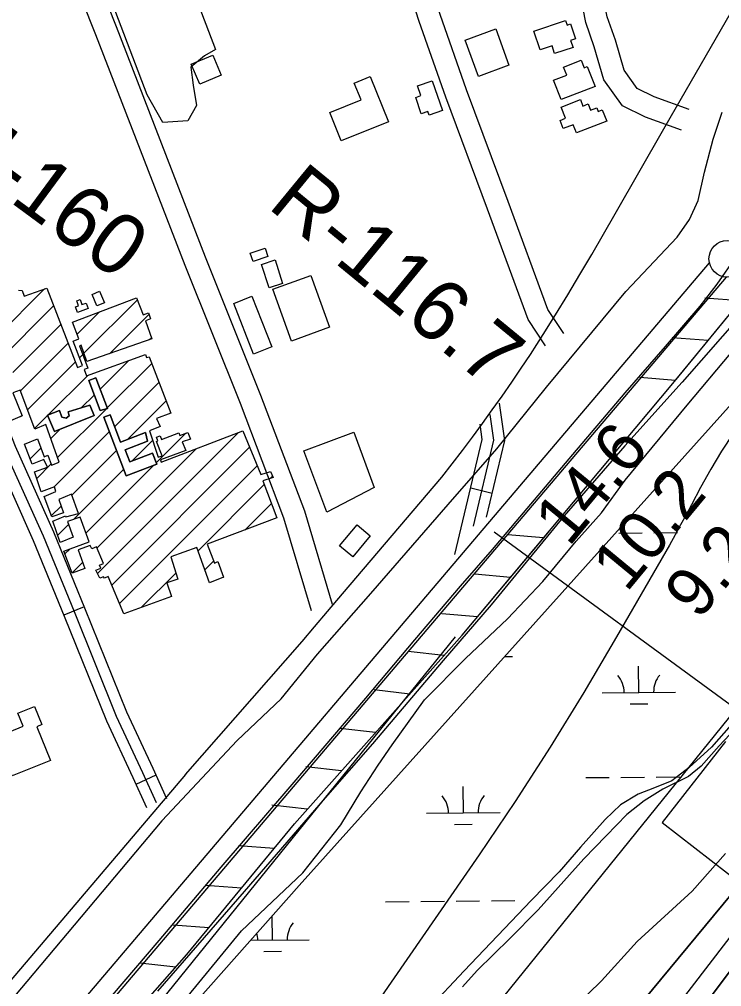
# Model space of a CAD drawing. Extents: x 3598634 to 3636690, y 517270 to 542944.
# Drawn here: x 3604862 to 3605818, y 529886 to 531204 of the extents above; entities that cross this region are included whole.
import ezdxf

# ---------------------------------------------------------------- set-up
doc = ezdxf.new("R2010")
doc.units = 0
for name, color, linetype in [('V-BLDG-OTLN', 7, 'Continuous'), ('V-FLOD-BASE', 7, 'Continuous'), ('V-LEVE-TOET', 7, 'Continuous'), ('V-RIVR-EDGE', 7, 'Continuous'), ('V-RIVR-RANG', 7, 'Continuous'), ('V-RIVR-RANG-IDEN', 7, 'Continuous'), ('V-ROAD-CNTR', 7, 'Continuous'), ('V-RRAP-FSHR', 7, 'Continuous'), ('V-RRAP-RVMT', 7, 'Continuous'), ('V-SITE-VEGE', 7, 'Continuous'), ('V-SURV-LINE', 7, 'Continuous'), ('V-TOPO-DPTH', 7, 'Continuous'), ('V-TOPO-MINR', 7, 'Continuous'), ('V-TOPO-WATR', 7, 'Continuous'), ('V-WETL-SWMP', 7, 'Continuous')]:
    doc.layers.add(name, color=color, linetype=linetype)

msp = doc.modelspace()

# ---------------------------------------------------------------- linework, layer by layer
at = {"layer": 'V-BLDG-OTLN'}
for p, q in [((3604811.6, 530751.7), (3604896.5, 530836.6)), ((3604950.1, 530748.8), (3605022.9, 530821.6)), ((3604821.3, 530726), (3604908.8, 530813.6)), ((3604940.8, 530774.9), (3604971.1, 530805.2)), ((3604985, 530748.3), (3605038.6, 530801.9)), ((3604853.5, 530722.9), (3604918.6, 530788)), ((3605039.5, 530767.5), (3605042.1, 530770.1)), ((3604863.6, 530697.6), (3604928.4, 530762.5)), ((3604944.1, 530742.8), (3604948.4, 530747.1)), ((3604972.2, 530700.2), (3605010.8, 530738.8)), ((3604873.2, 530671.9), (3604938.2, 530736.9)), ((3604981.9, 530674.6), (3605042.5, 530735.1)), ((3604901.4, 530664.8), (3604955.5, 530718.8)), ((3604992, 530649.3), (3605052.3, 530709.5)), ((3604946.5, 530674.5), (3604964, 530692)), ((3604914.1, 530606.7), (3604980.7, 530673.4)), ((3605009.8, 530631.7), (3605062, 530683.9)), ((3604863.9, 530662.6), (3604865.6, 530664.3)), ((3604882.9, 530646.2), (3604900.6, 530664)), ((3604904.9, 530632.9), (3604917.1, 530645.1)), ((3604909.3, 530566.6), (3604984.9, 530642.2)), ((3604968.5, 530449), (3605160.3, 530640.8)), ((3605048.3, 530599.5), (3605088.9, 530640.1)), ((3604876.9, 530604.9), (3604891.5, 530619.5)), ((3604987.9, 530433.1), (3605175.7, 530620.8)), ((3605016, 530602.6), (3605043.6, 530630.2)), ((3604933.6, 530555.6), (3604994.6, 530616.5)), ((3604968, 530483.8), (3605102.9, 530618.7)), ((3604885.9, 530578.5), (3604905.5, 530598.1)), ((3604952.9, 530504.2), (3605044.8, 530596)), ((3604998.5, 530408.2), (3605185.8, 530595.6)), ((3604935.9, 530522.5), (3605004.3, 530590.9)), ((3605204.2, 530578.6), (3605206.8, 530581.3)), ((3605105.4, 530479.8), (3605195.6, 530570)), ((3604896.2, 530553.4), (3604896.9, 530554.1)), ((3604905.6, 530527.6), (3604918.9, 530540.8)), ((3605169.1, 530508.1), (3605205.3, 530544.4)), ((3604914.4, 530501), (3604929.1, 530515.7)), ((3604924.3, 530475.5), (3604931.2, 530482.4)), ((3604933.9, 530449.7), (3604948.4, 530464.3)), ((3605114.7, 530453.7), (3605126.9, 530466)), ((3605027.9, 530402.3), (3605075, 530449.5)), ((3605139.8, 530443.5), (3605140.2, 530443.9))]:
    msp.add_line(p, q, dxfattribs=at)
for points in [[(3605562.5, 531187.9), (3605605.7, 531202.4), (3605607.8, 531196.1), (3605612.4, 531197.7), (3605619.2, 531177.4), (3605612.6, 531175.2), (3605615.9, 531165.6), (3605590.9, 531157.2), (3605587.4, 531167.6), (3605571.1, 531162.1)], [(3605487, 531126.1), (3605469, 531175.6), (3605510.6, 531190.7), (3605528.6, 531141.2)], [(3605137.1, 531127.8), (3605107.8, 531115.3), (3605096.2, 531142.6), (3605125.5, 531155.1)], [(3605645.9, 531112.4), (3605599.8, 531094.4), (3605589.5, 531120.9), (3605607.3, 531127.9), (3605603, 531138.8), (3605627.1, 531148.2), (3605631.1, 531137.9), (3605635.3, 531139.5)], [(3605339.9, 531125.8), (3605364.9, 531064.4), (3605300.4, 531038.2), (3605284.7, 531076.8), (3605327.3, 531094.1), (3605318, 531116.9)], [(3605424.3, 531120), (3605438.1, 531079.5), (3605419.9, 531073.3), (3605418.2, 531078.3), (3605409.3, 531075.3), (3605401.7, 531097.5), (3605408.8, 531099.9), (3605404.3, 531113.2)], [(3605661.8, 531064.9), (3605620.6, 531049), (3605616.3, 531060.1), (3605602.7, 531054.9), (3605598.3, 531066.2), (3605605.5, 531069), (3605599.6, 531084.2), (3605625.9, 531094.4), (3605629.2, 531085.7), (3605636.3, 531088.5), (3605639.5, 531080.1), (3605648.2, 531083.4), (3605650.1, 531078.4), (3605655.7, 531080.6)], [(3605200.5, 530880.9), (3605180.3, 530873.9), (3605176.5, 530885.2), (3605196.7, 530892.1)], [(3605210.3, 530876), (3605220.6, 530843.9), (3605202.2, 530837.9), (3605191.8, 530870)], [(3605259, 530854.9), (3605284.6, 530784.4), (3605232.6, 530765.6), (3605207.1, 530836)], [(3604967.5, 530813.5), (3604961.2, 530829), (3604971.5, 530833.3), (3604977.9, 530817.8)], [(3604955.9, 530809.7), (3604941.1, 530804.5), (3604938.5, 530812), (3604942.8, 530813.5), (3604940.4, 530820.4), (3604945.1, 530822), (3604947.4, 530815.2), (3604953.2, 530817.2)], [(3605178.8, 530826.6), (3605205.8, 530757.5), (3605181.1, 530747.8), (3605154.1, 530816.9)], [(3604982.2, 530673.8), (3604966.5, 530715.4), (3604956.6, 530711.6), (3604972.1, 530670.7)], [(3604982.2, 530673.8), (3604972.1, 530670.7), (3604956.6, 530711.6), (3604966.5, 530715.4)], [(3604910.1, 530642.3), (3604964, 530663.9), (3604958.3, 530678.1), (3604928.6, 530669.1), (3604929.9, 530663.7), (3604926.1, 530660.4), (3604920.1, 530661.8), (3604916.7, 530670.7), (3604900.4, 530664.4)], [(3604910.1, 530642.3), (3604900.4, 530664.4), (3604916.7, 530670.7), (3604920.1, 530661.8), (3604926.1, 530660.4), (3604929.9, 530663.7), (3604928.6, 530669.1), (3604958.3, 530678.1), (3604964, 530663.9)], [(3605033.8, 530640.8), (3605000, 530628), (3604986, 530665.2), (3604977.4, 530661.9), (3605007.6, 530582), (3605049.1, 530597.6), (3605043.2, 530613), (3605012.4, 530601.2), (3605006.3, 530617.3), (3605036.8, 530629)], [(3605033.8, 530640.8), (3605036.8, 530629), (3605006.3, 530617.3), (3605012.4, 530601.2), (3605043.2, 530613), (3605049.1, 530597.6), (3605007.6, 530582), (3604977.4, 530661.9), (3604986, 530665.2), (3605000, 530628)], [(3605280.7, 530532.4), (3605249.5, 530616.1), (3605317.7, 530641.5), (3605345.3, 530566.1)], [(3605339.8, 530500.2), (3605316, 530471.7), (3605298.1, 530486.6), (3605321.9, 530515.1)], [(3604904.4, 530194.3), (3604852.3, 530173.1), (3604822.2, 530247.1), (3604840.2, 530254.4), (3604848.8, 530233.3), (3604867.3, 530240.8), (3604860.1, 530258.6), (3604882.7, 530267.8), (3604892.8, 530243), (3604885.8, 530240.1)]]:
    msp.add_lwpolyline(points, close=True, dxfattribs=at)
for points in [[(3604861, 530834.8), (3604865.9, 530834.4), (3604868.9, 530826.6), (3604899.5, 530837.7)], [(3604899.5, 530837.7), (3604941.1, 530729.5), (3604948.1, 530732.3), (3604935.3, 530765.3), (3604943.3, 530768.4), (3604934.6, 530791.2), (3605021.8, 530824.5), (3605030.7, 530801.1), (3605037.9, 530803.8), (3605040.8, 530795.8), (3605034, 530793.2), (3605042.7, 530768.6), (3604954.1, 530737.5), (3604946.3, 530759.8), (3604944, 530759.1), (3604955.3, 530728.5), (3604950.2, 530726.7), (3604953.6, 530718.1), (3605033.9, 530747.1), (3605035.2, 530742.9), (3605039, 530744.2), (3605068.3, 530667.4), (3605048.9, 530660.2), (3605054, 530648.9), (3605039.2, 530643.4), (3605051.3, 530607.3), (3605056.4, 530609.2), (3605048.7, 530628.8), (3605050.6, 530629.6), (3605048.9, 530634.5), (3605053.7, 530636.4), (3605055.6, 530631.5), (3605079.3, 530640.3), (3605080.6, 530637), (3605091.4, 530641), (3605095.1, 530631.8), (3605084, 530628.4), (3605088.6, 530616.6), (3605054.1, 530603.5), (3605055, 530600.4), (3605166.6, 530643.2), (3605190.7, 530583.6), (3605203.9, 530587.8), (3605207.5, 530579.7), (3605193.7, 530575.1), (3605212.8, 530524.6), (3605117.7, 530488.8), (3605128, 530463.1), (3605132.5, 530465), (3605140.3, 530443.7), (3605120.9, 530436.1), (3605103.9, 530484.2), (3605068.2, 530471.4), (3605077.7, 530441.1), (3605062.9, 530436), (3605069.3, 530417.3), (3605004.6, 530393.9), (3604983, 530444.7), (3604978.1, 530442.3), (3604976.8, 530444.4), (3604971.6, 530442.3), (3604966.5, 530453.3), (3604973.2, 530456.3), (3604971.5, 530460), (3604976.7, 530462.5), (3604967.4, 530485.2), (3604960.8, 530482.6), (3604958.7, 530487.2), (3604942.4, 530481.1), (3604951.4, 530455.8), (3604934, 530449.5), (3604922.9, 530479.3), (3604957.4, 530492.1), (3604945.1, 530525.4), (3604927.6, 530519.8), (3604935.3, 530498.5), (3604917.8, 530491.3), (3604907.6, 530520), (3604925, 530527.2), (3604925.5, 530525.9), (3604942.6, 530530.8), (3604933.2, 530556.8), (3604915.8, 530549.7), (3604922.2, 530531.4), (3604906.3, 530525.9), (3604896, 530553.8), (3604911.9, 530560.5), (3604909.8, 530566.7), (3604891.9, 530560.3), (3604882.9, 530587.5), (3604900.4, 530593.9), (3604895.7, 530604.3), (3604879.7, 530597.6), (3604869.3, 530625.1), (3604886.7, 530632.1), (3604896, 530607.9), (3604900.8, 530609.9), (3604906.1, 530596.4), (3604916.2, 530600.6), (3604898.3, 530651.9), (3604883.2, 530645.5)], [(3604883.2, 530645.5), (3604863.2, 530698.7), (3604853.3, 530695), (3604866, 530663.5), (3604846.9, 530655.6)]]:
    msp.add_lwpolyline(points, dxfattribs=at)
at = {"layer": 'V-FLOD-BASE'}
for points in [[(3605837.6, 530880.1), (3605811.7, 530842.9), (3605788.5, 530813), (3605741.5, 530758.2), (3605686.3, 530695.1), (3605615.4, 530611.1), (3605505.7, 530481.7), (3605462.1, 530431.6), (3605400, 530358.4), (3605333.3, 530279.1), (3605233.1, 530161.2), (3605136.3, 530048.7), (3605052.1, 529949)], [(3605052.1, 529949), (3604893.1, 529762.5), (3604747.2, 529591), (3604653, 529483), (3604580.5, 529398.1), (3604476.6, 529275.7), (3604391.1, 529174.1)]]:
    msp.add_lwpolyline(points, dxfattribs=at)
at = {"layer": 'V-LEVE-TOET'}
for points in [[(3605056.3, 530112.1), (3605158.5, 530221.2), (3605218.5, 530278.1), (3605268.2, 530339), (3605340.5, 530421.7), (3605446.1, 530543), (3605512.2, 530618.9), (3605579.7, 530702.9), (3605688, 530833), (3605757.5, 530906.9), (3605774.6, 530931.3), (3605786.2, 530957), (3605795.1, 530995.7), (3605806.8, 531040.5), (3605819.1, 531077.2)], [(3605845.1, 530801.7), (3605764.7, 530709.6), (3605686.3, 530622.9), (3605603.8, 530527.3), (3605504.3, 530406), (3605438.9, 530330.1), (3605342.8, 530217), (3605278.7, 530143.1), (3605168.3, 530015.7), (3605050.3, 529879.7)], [(3605056.3, 530112.1), (3604790.8, 529796.4), (3604573.6, 529540.7), (3604353.6, 529284.8), (3604111.5, 529011.5), (3603916.4, 528772.2)]]:
    msp.add_lwpolyline(points, dxfattribs=at)
at = {"layer": 'V-RIVR-EDGE'}
msp.add_lwpolyline([(3605823.6, 530067.3), (3605778.2, 530016), (3605703.2, 529947.5), (3605654.7, 529893.7), (3605618.5, 529858.3)], dxfattribs=at)
at = {"layer": 'V-RIVR-RANG'}
msp.add_line((3605508.4, 530505.6), (3606250.4, 529961.8), dxfattribs=at)
at = {"layer": 'V-ROAD-CNTR'}
for p, q in [((3605476.8, 530565.4), (3605506, 530558.5)), ((3604950.5, 530403.4), (3604922.7, 530392)), ((3605048.1, 530173.9), (3605020.8, 530161.5))]:
    msp.add_line(p, q, dxfattribs=at)
for points in [[(3605773.9, 531081), (3605726.2, 531098.4), (3605703.3, 531109.5), (3605685.3, 531134.8), (3605673.5, 531175.4), (3605662.4, 531207.3), (3605656.2, 531239.3), (3605651.3, 531281.2), (3605641.6, 531320.9), (3605631, 531354.3), (3605611, 531404.5), (3605570.3, 531501.5), (3605513.9, 531645.5), (3605435.1, 531857.7), (3605349.9, 532088.6), (3605248.9, 532364.5), (3605137.3, 532659.8), (3605091.4, 532787.8), (3604932.3, 533219.1), (3604791.4, 533599.6), (3604663.1, 533939.8)], [(3605763.7, 531052.8), (3605714.4, 531070.7), (3605683.3, 531085.9), (3605657.9, 531121.5), (3605644.9, 531166.3), (3605633.3, 531199.4), (3605626.5, 531234.8), (3605621.8, 531275.9), (3605612.7, 531312.8), (3605602.7, 531344.2), (3605583.2, 531393.1), (3605542.5, 531490.2), (3605485.8, 531634.8), (3605407, 531847.3), (3605321.8, 532078.2), (3605220.7, 532354), (3605109.2, 532649.4), (3605092.9, 532694.8)], [(3605288.5, 530406.6), (3605250.6, 530533.7), (3605191.1, 530691.2), (3605115.8, 530879.6), (3604994.2, 531193.8), (3604840.4, 531581.7), (3604806.9, 531679.5), (3604749.2, 531798.3), (3604704.2, 531883.1)], [(3605259.7, 530398.1), (3605222.1, 530524.1), (3605163.2, 530680.3), (3605087.9, 530868.6), (3604966.3, 531182.9), (3604853, 531468.5)], [(3605603.4, 530775.8), (3605581.6, 530808.6), (3605527.8, 530955.7), (3605470.9, 531107.8), (3605434.9, 531210.4), (3605417.5, 531265.6), (3605390.2, 531328.7)], [(3605578.4, 530759.2), (3605554.7, 530794.9), (3605499.6, 530945.3), (3605442.7, 531097.6), (3605406.5, 531200.9), (3605389.3, 531255.1), (3605362.7, 531316.8)], [(3605302.3, 530421.3), (3605437.3, 530580), (3605451.4, 530598.1), (3605465.3, 530616.4), (3605479, 530634.7), (3605492.6, 530653.2), (3605506, 530671.8), (3605519.3, 530690.5), (3605532.4, 530709.4), (3605545.3, 530728.4), (3605558, 530747.4), (3605575.1, 530774.4), (3605592, 530801.4), (3605608.7, 530828.6), (3605625.1, 530856), (3605641.4, 530883.4), (3605657.5, 530911), (3605673.3, 530938.7), (3605739.5, 531054.6), (3605756.8, 531084.6), (3605850.1, 531247.2)], [(3605048.9, 530136.2), (3605030.1, 530177.3), (3604994.4, 530254.2), (3604937.1, 530396.5), (3604894.9, 530499.6), (3604842.5, 530616.4), (3604788.9, 530753.2), (3604752.8, 530847.1), (3604716, 530928.7), (3604676.1, 531031.7), (3604645.7, 531095.3), (3604627, 531135)], [(3604640.6, 531141.4), (3604659.2, 531101.7), (3604689.9, 531037.6), (3604729.9, 530934.5), (3604766.7, 530852.9), (3604802.9, 530758.6), (3604856.3, 530622.3), (3604908.7, 530505.5), (3604951, 530402.1), (3605008.2, 530260.2), (3605043.7, 530183.6), (3605062.5, 530142.4)], [(3604613.4, 531128.6), (3604632.1, 531088.9), (3604662.3, 531025.7), (3604702.2, 530922.9), (3604739, 530841.3), (3604774.9, 530747.8), (3604828.7, 530610.6), (3604881.1, 530493.7), (3604923.2, 530390.8), (3604980.7, 530248.3), (3605016.5, 530171.1), (3605035.2, 530130)], [(3605498.1, 530525.5), (3605522.9, 530629.9), (3605515.7, 530680.9)], [(3605502.7, 530665.5), (3605507.7, 530630.6), (3605479.8, 530513.3)], [(3605455.2, 530474.7), (3605492.4, 530631.3), (3605489.4, 530652.4)], [(3605088.4, 530174.8), (3605247.1, 530356.4), (3605263.9, 530376.1), (3605281.7, 530397), (3605302.3, 530421.3)], [(3605088.4, 530174.8), (3605050.3, 530130.1), (3604771, 529801.9)]]:
    msp.add_lwpolyline(points, dxfattribs=at)
at = {"layer": 'V-RRAP-FSHR'}
for p, q in [((3605844, 530820.4), (3605795.3, 530824)), ((3605799.7, 530766.2), (3605751, 530769.8)), ((3605755.5, 530711.9), (3605706.8, 530716.1)), ((3605575.7, 530497.3), (3605527, 530501.5)), ((3605530.8, 530443.6), (3605482.1, 530447.8)), ((3605485.8, 530389.9), (3605437.2, 530394.1)), ((3605440.1, 530337), (3605391.5, 530342.6)), ((3605393.6, 530284.6), (3605345.1, 530290.2)), ((3605347.1, 530232.3), (3605298.6, 530237.9)), ((3605300.7, 530179.9), (3605252.1, 530185.5)), ((3605254.2, 530127.6), (3605205.7, 530133.2)), ((3605209, 530074.1), (3605160.3, 530077.9)), ((3605164.5, 530020.1), (3605115.8, 530023.9)), ((3605120, 529966), (3605071.4, 529969.8)), ((3605075, 529912.5), (3605026.4, 529917.9))]:
    msp.add_line(p, q, dxfattribs=at)
for points in [[(3604875.1, 529685.7), (3605090, 529929.6), (3605236.8, 530108), (3605464.9, 530364.9), (3605751.9, 530707.6), (3605853.7, 530832.3), (3605888.7, 530881.3), (3605915.9, 530970.2), (3605940.9, 531032.9), (3605978.4, 531089.9), (3606027.7, 531141.9), (3606259.9, 531369.8), (3606464.4, 531577.9), (3606550.8, 531679.8), (3606587.9, 531739.7), (3606600.6, 531772.1), (3606609.7, 531830.4), (3606617.1, 531889.3), (3606629, 531941.4), (3606644.9, 531966.5), (3606688.5, 532011.7), (3606783.7, 532097.3), (3607003.1, 532291.4), (3607274.6, 532541.5)], [(3605756.4, 530713.2), (3605853.7, 530832.3), (3605888.7, 530881.3), (3605915.9, 530970.2), (3605940.9, 531032.9), (3605978.4, 531089.9), (3606027.7, 531141.9), (3606259.9, 531369.8), (3606394.9, 531507.1)], [(3604967.5, 529790.5), (3605090, 529929.6), (3605236.8, 530108), (3605464.9, 530364.9), (3605582.8, 530505.7)]]:
    msp.add_lwpolyline(points, dxfattribs=at)
at = {"layer": 'V-RRAP-RVMT'}
for p, q in [((3605823.5, 530220.1), (3605737.1, 530109.8)), ((3605737.1, 530109.8), (3605955.6, 529940.1))]:
    msp.add_line(p, q, dxfattribs=at)
at = {"layer": 'V-SITE-VEGE'}
for p, q in [((3605771.4, 530678.3), (3605830.8, 530749.1)), ((3605686.8, 530576.1), (3605771.4, 530678.3)), ((3605654.7, 530531.6), (3605686.8, 530576.1)), ((3605620.4, 530492.7), (3605654.7, 530531.6)), ((3605575, 530437.8), (3605620.4, 530492.7)), ((3605526.8, 530387.1), (3605575, 530437.8)), ((3605469.5, 530333), (3605526.8, 530387.1)), ((3605413.7, 530276.7), (3605469.5, 530333)), ((3605369.6, 530215.6), (3605413.7, 530276.7)), ((3605831.4, 530242.8), (3605804.2, 530212.2)), ((3605350.7, 530187.7), (3605369.6, 530215.6)), ((3605804.2, 530212.2), (3605774.2, 530184.5)), ((3605326.9, 530151.6), (3605350.7, 530187.7)), ((3605774.2, 530184.5), (3605750.4, 530166.4)), ((3605750.4, 530166.4), (3605726.7, 530156.7)), ((3605299.6, 530106.4), (3605326.9, 530151.6)), ((3605704.4, 530148.4), (3605680.7, 530133.9)), ((3605726.7, 530156.7), (3605704.4, 530148.4)), ((3605680.7, 530133.9), (3605659.7, 530113.7)), ((3605247.9, 530041.1), (3605299.6, 530106.4)), ((3605659.7, 530113.7), (3605626.2, 530076.2)), ((3605626.2, 530076.2), (3605596.9, 530042.2)), ((3605164.8, 529961.9), (3605247.9, 530041.1)), ((3605596.9, 530042.2), (3605559.1, 530003.3)), ((3605559.1, 530003.3), (3605467.6, 529907.4)), ((3605070.5, 529847.3), (3605164.8, 529961.9)), ((3605467.6, 529907.4), (3605369.1, 529802.5))]:
    msp.add_line(p, q, dxfattribs=at)
msp.add_lwpolyline([(3604842.5, 531626.2), (3604940, 531647.4), (3604955.6, 531618.9), (3605129.1, 531162.8), (3605114, 531154.1), (3605095.5, 531138.8), (3605098.6, 531114), (3605103.5, 531086.4), (3605091.7, 531065.4), (3605057.5, 531063.2), (3605036.3, 531101), (3604837.2, 531624.3)], close=True, dxfattribs=at)
at = {"layer": 'V-SURV-LINE'}
for points in [[(3604760.5, 529646.1), (3605801.6, 530872.1)], [(3605824.5, 530852.6), (3604783.3, 529626.7)]]:
    msp.add_lwpolyline(points, dxfattribs=at)
msp.add_circle((3605826, 530877.6), 25, dxfattribs=at)
at = {"layer": 'V-TOPO-DPTH'}
for points in [[(3605833.8, 530639.8), (3605818, 530615.7), (3605803.4, 530591), (3605789.4, 530565.9), (3605777.2, 530542.6), (3605769.9, 530528.7), (3605762.4, 530515), (3605754.8, 530501.3), (3605747.1, 530487.6), (3605675.2, 530362.5), (3605630.6, 530286.9), (3605584.7, 530212.1), (3605537, 530138.4), (3605488, 530065.6), (3605102.4, 529506.8)], [(3605964.8, 530172.8), (3605326.2, 529401)], [(3605326.2, 529401), (3605964.8, 530172.8)], [(3605831.1, 529909.3), (3605753.5, 529805.5)], [(3605753.5, 529805.5), (3605831.1, 529909.3)]]:
    msp.add_lwpolyline(points, dxfattribs=at)
at = {"layer": 'V-TOPO-MINR'}
for points in [[(3607561.2, 532216.5), (3607535.9, 532189.2), (3607510.8, 532161.9), (3607206.4, 531831.2), (3607133.3, 531751.5), (3607060.3, 531671.7), (3606987.6, 531591.6), (3606915, 531511.4), (3606777.3, 531358.8), (3606773.8, 531354.8), (3606770.3, 531350.7), (3606174.6, 530407.7), (3606146.8, 530369.8), (3606083.9, 530285.2), (3606075.9, 530274.6), (3606067.9, 530264), (3606059.9, 530253.4), (3606051.8, 530242.9), (3605366.7, 529350.5)], [(3605833.8, 530639.8), (3605818, 530615.7), (3605803.4, 530591), (3605789.4, 530565.9), (3605777.2, 530542.6), (3605769.9, 530528.7), (3605762.4, 530515), (3605754.8, 530501.3), (3605747.1, 530487.6), (3605675.2, 530362.5), (3605630.6, 530286.9), (3605584.7, 530212.1), (3605537, 530138.4), (3605488, 530065.6), (3605102.4, 529506.8)], [(3605455.6, 530362.7), (3604918.8, 529698.1), (3604908.1, 529684.9), (3604897.3, 529671.8), (3604886.3, 529658.7), (3604875.4, 529645.7), (3604732.8, 529478.9), (3604651, 529382), (3604570.1, 529284.5), (3604490.4, 529186), (3604411.5, 529086.8), (3604219.9, 528842.7), (3604215.4, 528836.8), (3604211.1, 528830.8), (3604207, 528824.7), (3604203, 528818.4), (3604074.2, 528606.6), (3604034.4, 528543.7)], [(3605899.8, 530341.1), (3605322.5, 529626.6)], [(3605831.1, 529909.3), (3605753.5, 529805.5)]]:
    msp.add_lwpolyline(points, dxfattribs=at)
at = {"layer": 'V-TOPO-WATR'}
msp.add_lwpolyline([(3605964.8, 530172.8), (3605326.2, 529401)], dxfattribs=at)
at = {"layer": 'V-WETL-SWMP'}
for p, q in [((3605678.1, 530503.8), (3605710.1, 530504.1)), ((3605726.1, 530504.2), (3605758.1, 530504.5)), ((3605523, 530335.8), (3605533.7, 530335.9)), ((3605705.5, 530286.8), (3605705.2, 530322.8)), ((3605655.5, 530286.3), (3605755.5, 530287.2)), ((3605693.7, 530271.2), (3605717.7, 530271.5)), ((3605681.2, 530171.1), (3605713.2, 530171.4)), ((3605729.2, 530171.6), (3605761.2, 530171.9)), ((3605466.6, 530122.7), (3605466.2, 530158.7)), ((3605633.2, 530170.7), (3605665.2, 530171)), ((3605416.6, 530122.2), (3605516.6, 530123.1)), ((3605454.7, 530107.1), (3605478.7, 530107.4)), ((3605360.8, 530001.6), (3605392.8, 530001.9)), ((3605408.8, 530002.1), (3605440.8, 530002.4)), ((3605456.8, 530002.5), (3605488.8, 530002.8)), ((3605504.8, 530003), (3605536.8, 530003.3)), ((3605206.7, 529949.4), (3605206.4, 529982.5)), ((3605176.9, 529949.2), (3605256.7, 529949.9)), ((3605194.9, 529933.9), (3605218.9, 529934.1))]:
    msp.add_line(p, q, dxfattribs=at)
for points in [[(3604750.8, 529468.5), (3605243.2, 530023.9), (3606142.1, 531025.9), (3606829.2, 531873.3), (3607195.6, 532268.4), (3607235.7, 532302.8), (3607270.1, 532308.5), (3607298.7, 532297), (3607390.2, 532234.7)], [(3605858.8, 530260.7), (3605814.8, 530214.2), (3605790.3, 530186.4), (3605772.9, 530172.5), (3605738, 530155.2), (3605712.9, 530139.2), (3605689.1, 530120.5), (3605661.2, 530091.3), (3605630.5, 530060.1), (3605568.3, 529990.6), (3605529.9, 529951.7), (3605485.2, 529908), (3605465.6, 529885.7)]]:
    msp.add_lwpolyline(points, dxfattribs=at)
for centre, start, end in [((3605650.3, 530286.7), 359.7615, 41.3052), ((3605760.8, 530287.8), 139.7615, 181.3052), ((3605411.3, 530122.6), 359.7615, 41.3052), ((3605521.8, 530123.7), 139.7615, 181.3052), ((3605262, 529950.4), 139.7615, 181.3052), ((3605151.5, 529949.4), 359.7615, 15.5075)]:
    msp.add_arc(centre, 35.2, start, end, dxfattribs=at)

# ---------------------------------------------------------------- texts
at = {"layer": 'V-RIVR-RANG'}
for s, p in [('14.6', (3605610.2, 530483.9)), ('10.2', (3605688.7, 530421.9)), ('9.2', (3605787.1, 530384))]:
    msp.add_text(s, height=67, rotation=50.4483, dxfattribs=at).set_placement(p)
at = {"layer": 'V-RIVR-RANG-IDEN'}
for s, rotation, p in [('U-160', 323.6213, (3604753.1, 531025.9)), ('R-116.7', 320.5937, (3605198.5, 530948.2))]:
    msp.add_text(s, height=83, rotation=rotation, dxfattribs=at).set_placement(p)

doc.saveas('drawing.dxf')
